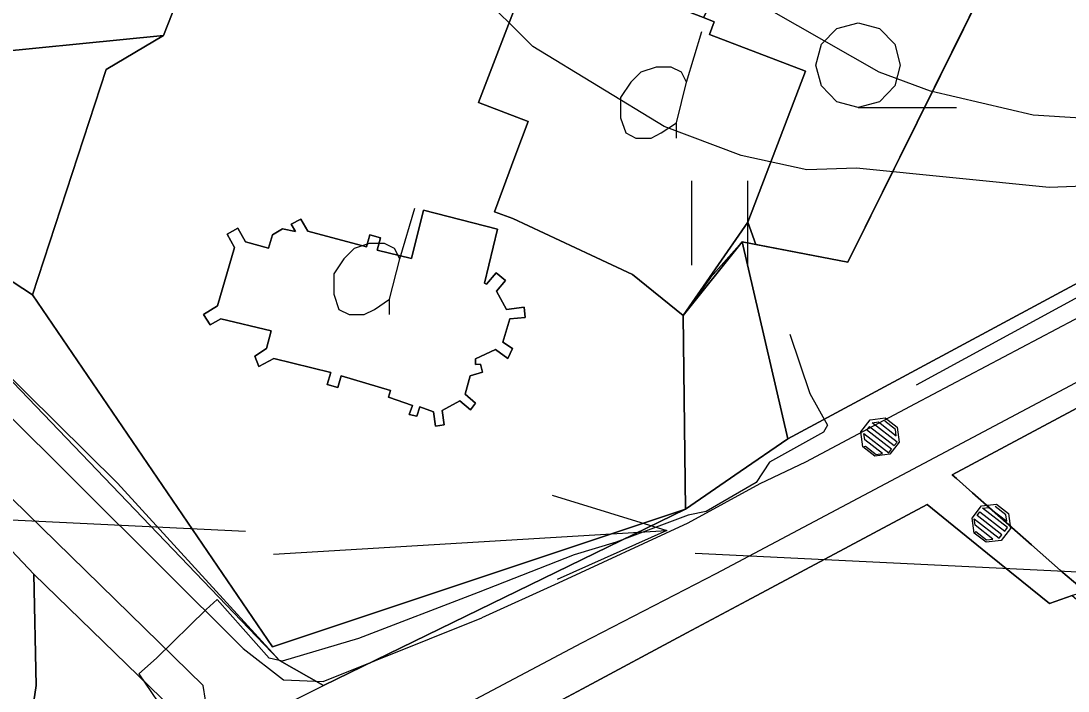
# Model space of a CAD drawing. Extents: x -645676 to -642474, y -1077513 to -1072613.
# Drawn here: x -643376.7 to -643283.7, y -1073092.2 to -1073032.7 of the extents above; entities that cross this region are included whole.
import ezdxf

# ---------------------------------------------------------------- set-up
doc = ezdxf.new("R2010")
doc.units = 0
for name, color, linetype in [('KULTURY_STAV', 7, 'Continuous'), ('KULTURY_ZNACKY', 7, 'Continuous'), ('NERESENE_POZEMKY', 7, 'Continuous'), ('Obvod_KP_', 7, 'Continuous'), ('OBVOD_PU', 7, 'Continuous'), ('P__kop___st_vaj_c_', 7, 'Continuous'), ('SDELOVACI', 7, 'Continuous'), ('Silnice_II__t__dy_a_III__t__dy', 7, 'Continuous'), ('SPRAV_HR_STAV', 7, 'Continuous'), ('VODOVOD', 7, 'Continuous'), ('VRSTEVNICE', 7, 'Continuous')]:
    doc.layers.add(name, color=color, linetype=linetype)

# ---------------------------------------------------------------- blocks, each defined once
blk = doc.blocks.new('3$0400')
blk.add_lwpolyline([(0, 0), (-0.38, 0.1), (-0.65, 0.38), (-0.75, 0.75), (-0.65, 1.12), (-0.38, 1.4), (0, 1.5), (0.38, 1.4), (0.65, 1.12), (0.75, 0.75), (0.65, 0.38), (0.38, 0.1), (0, 0), (1.75, 0)])
blk = doc.blocks.new('$431')
blk.add_line((0.63, 0.99), (0.9, 1.89))
blk.add_lwpolyline([(0.45, 0), (0.45, 0.27), (0.63, 0.99), (0.54, 1.17), (0.36, 1.26), (0.09, 1.26), (-0.18, 1.17), (-0.36, 0.99), (-0.54, 0.72), (-0.54, 0.36), (-0.45, 0.09), (-0.27, 0), (0, 0), (0.18, 0.09), (0.45, 0.27)])
blk = doc.blocks.new('3$0600')
for p, q in [((-0.5, 1.5), (-0.5, 0)), ((0.5, 0), (0.5, 1.5))]:
    blk.add_line(p, q)
blk = doc.blocks.new('6$1520')
blk.add_line((-3.5, 0), (3.5, 0))
blk.add_lwpolyline([(1.5, 0.75), (3.5, 0), (1.5, -0.75)])
blk = doc.blocks.new('2$0620')
for points in [[(-1.07, 0.32), (-0.88, 0.13), (-0.88, -0.14), (-1.07, -0.33), (-1.34, -0.33), (-1.53, -0.14), (-1.53, 0.13), (-1.34, 0.32), (-1.07, 0.32), (-1.08, 0.28), (-1.32, 0.28), (-1.4, 0.2), (-1, 0.2), (-0.92, 0.12), (-1.48, 0.12), (-1.48, 0.04), (-0.92, 0.04), (-0.92, -0.04), (-1.48, -0.04), (-1.48, -0.12), (-0.92, -0.12), (-1, -0.2), (-1.4, -0.2), (-1.32, -0.28), (-1.08, -0.28)], [(1.43, 0.32), (1.62, 0.13), (1.62, -0.14), (1.43, -0.33), (1.16, -0.33), (0.97, -0.14), (0.97, 0.13), (1.16, 0.32), (1.43, 0.32), (1.4, 0.28), (1.16, 0.28), (1.08, 0.2), (1.48, 0.2), (1.56, 0.12), (1, 0.12), (1, 0.04), (1.56, 0.04), (1.56, -0.04), (1, -0.04), (1, -0.12), (1.56, -0.12), (1.48, -0.2), (1.08, -0.2), (1.16, -0.28), (1.4, -0.28)]]:
    blk.add_lwpolyline(points)

msp = doc.modelspace()

# ---------------------------------------------------------------- linework, layer by layer
at = {"layer": 'KULTURY_STAV'}
for points in [[(-643119.72, -1072929.35), (-643130.56, -1072946.95), (-643140.35, -1072961.58), (-643154.82, -1072978.1), (-643162.09, -1072985.7), (-643170.65, -1072994.66), (-643180.71, -1073000.29), (-643207.65, -1073015.38), (-643214.36, -1073019.14), (-643308.58, -1073069.83), (-643312.65, -1073052.35), (-643311.43, -1073052.59), (-643303.26, -1073054.16), (-643290.93, -1073029.25), (-643312.06, -1073024.98), (-643353.4, -1073007.03), (-643364.02, -1073034.04), (-643382.56, -1073035.87)], [(-643389.86, -1073052.28), (-643368.11, -1073073.76), (-643353.73, -1073089.51), (-643349.83, -1073091.75), (-643317.66, -1073076.07), (-643312.82, -1073072.74), (-643308.58, -1073069.83), (-643214.36, -1073019.14), (-643207.65, -1073015.38), (-643180.71, -1073000.29), (-643170.65, -1072994.66)], [(-643168.55, -1073004.54), (-643206.6, -1073026.14), (-643228.47, -1073038.04), (-643233.24, -1073040.58), (-643293.98, -1073073.04), (-643293.61, -1073073.37), (-643292.17, -1073074.62), (-643286.95, -1073079.24), (-643284.35, -1073081.54), (-643283.95, -1073081.88), (-643282.12, -1073083.43), (-643283.33, -1073083.76), (-643285.35, -1073084.46), (-643287.81, -1073082.47), (-643290.86, -1073080.01), (-643296.21, -1073075.68), (-643312.22, -1073084.23), (-643317.54, -1073087.07), (-643326.83, -1073092.03), (-643330.38, -1073093.93)], [(-643353.4, -1073007.03), (-643312.06, -1073024.98), (-643316.06, -1073032.43), (-643322.51, -1073029.95), (-643322.87, -1073030.88), (-643331.32, -1073027.62), (-643336.05, -1073039.99), (-643331.64, -1073041.67), (-643332.83, -1073044.79), (-643334.62, -1073049.67), (-643333, -1073050.26), (-643326.04, -1073053.54), (-643322.37, -1073055.26), (-643317.89, -1073058.89), (-643317.66, -1073076.07), (-643354.35, -1073088.31), (-643375.65, -1073057.06), (-643369.13, -1073037.04), (-643364.02, -1073034.04), (-643353.4, -1073007.03)], [(-643312.06, -1073024.98), (-643290.93, -1073029.25), (-643303.26, -1073054.16), (-643311.43, -1073052.59), (-643312.12, -1073050.61), (-643307, -1073037.2), (-643315.55, -1073033.94), (-643315.12, -1073032.8), (-643316.06, -1073032.43), (-643312.06, -1073024.98)], [(-643331.32, -1073027.62), (-643322.87, -1073030.88), (-643322.51, -1073029.95), (-643316.06, -1073032.43), (-643315.12, -1073032.8), (-643315.55, -1073033.94), (-643307, -1073037.2), (-643312.12, -1073050.61), (-643317.89, -1073058.89), (-643322.37, -1073055.26), (-643326.04, -1073053.54), (-643333, -1073050.26), (-643334.62, -1073049.67), (-643332.83, -1073044.79), (-643331.64, -1073041.67), (-643336.05, -1073039.99), (-643331.32, -1073027.62)], [(-643382.56, -1073035.87), (-643364.02, -1073034.04), (-643369.13, -1073037.04), (-643375.65, -1073057.06), (-643379.23, -1073054.73)], [(-643233.24, -1073040.58), (-643232.02, -1073041.89), (-643224.36, -1073050.08), (-643219.18, -1073055.65), (-643219.05, -1073055.69), (-643211.66, -1073057.84), (-643201.55, -1073055.35), (-643199.57, -1073054.87), (-643196.81, -1073054.19), (-643219.15, -1073073.29), (-643248.28, -1073074.05), (-643282.12, -1073083.43), (-643283.95, -1073081.88), (-643284.35, -1073081.54), (-643286.95, -1073079.24), (-643292.17, -1073074.62), (-643293.61, -1073073.37), (-643293.98, -1073073.04), (-643233.24, -1073040.58)], [(-643340.95, -1073049.54), (-643334.37, -1073051.21), (-643335.52, -1073056.02), (-643335.34, -1073056.11), (-643334.47, -1073055.09), (-643333.66, -1073055.78), (-643334.44, -1073056.74), (-643333.57, -1073058.36), (-643332.01, -1073058.16), (-643331.91, -1073059.06), (-643333.27, -1073059.17), (-643333.9, -1073061.24), (-643333.02, -1073061.83), (-643333.46, -1073062.69), (-643334.54, -1073061.91), (-643336.31, -1073062.72), (-643336.33, -1073063.25), (-643335.88, -1073063.2), (-643335.7, -1073063.91), (-643336.78, -1073064.23), (-643337.25, -1073065.88), (-643336.31, -1073066.66), (-643336.76, -1073067.25), (-643337.7, -1073066.47), (-643339.28, -1073067.31), (-643339.1, -1073068.58), (-643339.86, -1073068.72), (-643340.04, -1073067.45), (-643341.25, -1073067.01), (-643341.52, -1073067.81), (-643342.2, -1073067.69), (-643341.92, -1073066.87), (-643344.05, -1073066.15), (-643343.87, -1073065.55), (-643348.25, -1073064.24), (-643348.56, -1073065.28), (-643349.49, -1073065), (-643349.18, -1073063.96), (-643354.23, -1073062.7), (-643355.56, -1073063.4), (-643355.93, -1073062.51), (-643354.87, -1073061.82), (-643354.48, -1073060.25), (-643358.95, -1073059.19), (-643359.89, -1073059.71), (-643360.47, -1073058.79), (-643359.22, -1073058.04), (-643357.72, -1073052.84), (-643358.38, -1073051.68), (-643357.42, -1073051.13), (-643356.76, -1073052.35), (-643354.7, -1073052.91), (-643354.34, -1073051.71), (-643353.45, -1073051.19), (-643352.32, -1073051.43), (-643352.68, -1073050.79), (-643351.83, -1073050.33), (-643351.22, -1073051.41), (-643345.99, -1073052.79), (-643345.69, -1073051.73), (-643344.75, -1073051.99), (-643345.06, -1073053.09), (-643342.01, -1073053.84), (-643340.95, -1073049.54)], [(-643340.95, -1073049.54), (-643342.01, -1073053.84), (-643345.06, -1073053.09), (-643344.75, -1073051.99), (-643345.69, -1073051.73), (-643345.99, -1073052.79), (-643351.22, -1073051.41), (-643351.83, -1073050.33), (-643352.68, -1073050.79), (-643352.32, -1073051.43), (-643353.45, -1073051.19), (-643354.34, -1073051.71), (-643354.7, -1073052.91), (-643356.76, -1073052.35), (-643357.42, -1073051.13), (-643358.38, -1073051.68), (-643357.72, -1073052.84), (-643359.22, -1073058.04), (-643360.47, -1073058.79), (-643359.89, -1073059.71), (-643358.95, -1073059.19), (-643354.48, -1073060.25), (-643354.87, -1073061.82), (-643355.93, -1073062.51), (-643355.56, -1073063.4), (-643354.23, -1073062.7), (-643349.18, -1073063.96), (-643349.49, -1073065), (-643348.56, -1073065.28), (-643348.25, -1073064.24), (-643343.87, -1073065.55), (-643344.05, -1073066.15), (-643341.92, -1073066.87), (-643342.2, -1073067.69), (-643341.52, -1073067.81), (-643341.25, -1073067.01), (-643340.04, -1073067.45), (-643339.86, -1073068.72), (-643339.1, -1073068.58), (-643339.28, -1073067.31), (-643337.7, -1073066.47), (-643336.76, -1073067.25), (-643336.31, -1073066.66), (-643337.25, -1073065.88), (-643336.78, -1073064.23), (-643335.7, -1073063.91), (-643335.88, -1073063.2), (-643336.33, -1073063.25), (-643336.31, -1073062.72), (-643334.54, -1073061.91), (-643333.46, -1073062.69), (-643333.02, -1073061.83), (-643333.9, -1073061.24), (-643333.27, -1073059.17), (-643331.91, -1073059.06), (-643332.01, -1073058.16), (-643333.57, -1073058.36), (-643334.44, -1073056.74), (-643333.66, -1073055.78), (-643334.47, -1073055.09), (-643335.34, -1073056.11), (-643335.52, -1073056.02), (-643334.37, -1073051.21), (-643340.95, -1073049.54)], [(-643312.12, -1073050.61), (-643311.43, -1073052.59), (-643312.65, -1073052.35), (-643315.46, -1073055.51), (-643317.89, -1073058.89), (-643312.12, -1073050.61)], [(-643317.89, -1073058.89), (-643315.46, -1073055.51), (-643312.65, -1073052.35), (-643308.58, -1073069.83), (-643312.82, -1073072.74), (-643317.66, -1073076.07), (-643317.89, -1073058.89)], [(-643382.16, -1073059.88), (-643379.23, -1073054.73), (-643375.65, -1073057.06), (-643354.35, -1073088.31), (-643317.66, -1073076.07), (-643349.83, -1073091.75), (-643353.73, -1073089.51), (-643382.16, -1073059.88)], [(-643360.1, -1073096.86), (-643375.55, -1073081.86), (-643386.47, -1073070.32), (-643389.03, -1073074.13), (-643409.04, -1073110.89)], [(-643409.04, -1073110.89), (-643389.03, -1073074.13), (-643386.47, -1073070.32), (-643375.55, -1073081.86), (-643375.33, -1073091.75), (-643376.86, -1073101.86)], [(-643296.21, -1073075.68), (-643290.86, -1073080.01), (-643287.81, -1073082.47), (-643285.35, -1073084.46), (-643283.33, -1073083.76), (-643281.92, -1073084.95), (-643224.95, -1073133.07), (-643263.86, -1073175.83), (-643261.75, -1073177.84), (-643263.86, -1073175.83), (-643293.86, -1073146.22), (-643318.19, -1073122.63), (-643324.08, -1073116.41), (-643326.04, -1073114.54), (-643325.4, -1073113.94), (-643329.62, -1073096.96), (-643330.38, -1073093.93), (-643326.83, -1073092.03), (-643317.54, -1073087.07), (-643312.22, -1073084.23), (-643296.21, -1073075.68)], [(-643375.55, -1073081.86), (-643360.1, -1073096.86), (-643364.4, -1073099.57), (-643379.8, -1073109.29), (-643391.16, -1073119.01), (-643376.86, -1073101.86), (-643375.33, -1073091.75), (-643375.55, -1073081.86)]]:
    msp.add_lwpolyline(points, dxfattribs=at)
at = {"layer": 'NERESENE_POZEMKY'}
msp.add_lwpolyline([(-643353.4, -1073007.03), (-643312.06, -1073024.98), (-643290.93, -1073029.25), (-643303.26, -1073054.16), (-643311.43, -1073052.59), (-643312.65, -1073052.35), (-643315.46, -1073055.51), (-643317.89, -1073058.89), (-643317.66, -1073076.07), (-643354.35, -1073088.31), (-643375.65, -1073057.06), (-643369.13, -1073037.04), (-643364.02, -1073034.04), (-643353.4, -1073007.03)], dxfattribs=at)
at = {"layer": 'Obvod_KP_'}
msp.add_lwpolyline([(-643312.06, -1073024.98), (-643353.4, -1073007.03), (-643364.02, -1073034.04), (-643369.13, -1073037.04), (-643375.65, -1073057.06), (-643354.35, -1073088.31), (-643317.66, -1073076.07), (-643317.89, -1073058.89), (-643312.65, -1073052.35), (-643303.26, -1073054.16), (-643290.92, -1073029.25)], close=True, dxfattribs=at)
at = {"layer": 'OBVOD_PU'}
for points in [[(-643360.1, -1073096.86), (-643349.83, -1073091.75), (-643353.73, -1073089.51), (-643368.11, -1073073.76), (-643389.86, -1073052.28), (-643447.97, -1072994.86), (-643448.23, -1072992.58), (-643452.62, -1072953.74), (-643455.92, -1072900.92)], [(-643375.65, -1073057.06), (-643369.13, -1073037.04), (-643364.02, -1073034.04), (-643353.4, -1073007.03), (-643312.06, -1073024.98), (-643290.92, -1073029.25), (-643303.26, -1073054.16), (-643312.65, -1073052.35), (-643317.89, -1073058.89), (-643317.66, -1073076.07), (-643354.35, -1073088.31), (-643375.65, -1073057.06)]]:
    msp.add_lwpolyline(points, dxfattribs=at)
at = {"layer": 'P__kop___st_vaj_c_'}
msp.add_lwpolyline([(-643297.14, -1073065.05), (-643271.68, -1073051.19), (-643243.09, -1073035.7), (-643186.95, -1073005.47), (-643170.65, -1072994.66), (-643153.71, -1072979.21), (-643142.06, -1072965.85), (-643131.13, -1072950.96), (-643119.32, -1072932.48)], dxfattribs=at)
at = {"layer": 'SDELOVACI'}
msp.add_lwpolyline([(-643308.41, -1073060.54), (-643306.64, -1073065.81), (-643305.07, -1073068.63), (-643305.4, -1073069.25), (-643310.22, -1073071.9), (-643311.39, -1073073.7), (-643315.83, -1073076.28), (-643317.44, -1073076.61), (-643323.84, -1073079.01), (-643327.57, -1073080.15), (-643336.09, -1073083.49), (-643346.72, -1073087.56), (-643353.48, -1073089.58), (-643354.64, -1073089.3), (-643359.25, -1073084.09), (-643360.25, -1073084.98), (-643364.66, -1073089.31), (-643366.23, -1073090.69), (-643364.54, -1073093.2)], dxfattribs=at)
at = {"layer": 'Silnice_II__t__dy_a_III__t__dy'}
for p, q in [((-643271.54, -1073053.12), (-643297.28, -1073066.73)), ((-643293.56, -1073070.45), (-643270.52, -1073058.19)), ((-643381.48, -1073064.04), (-643356.96, -1073088.44)), ((-643297.28, -1073066.73), (-643307, -1073071.92)), ((-643314.95, -1073081.8), (-643293.56, -1073070.45)), ((-643307, -1073071.92), (-643311.07, -1073073.82)), ((-643360.5, -1073091.75), (-643379.48, -1073073.22)), ((-643311.07, -1073073.82), (-643317.46, -1073077.33)), ((-643317.46, -1073077.33), (-643328.97, -1073082.65)), ((-643326.89, -1073087.95), (-643314.95, -1073081.8)), ((-643328.97, -1073082.65), (-643335.76, -1073085.72)), ((-643349.86, -1073091.37), (-643335.76, -1073085.72)), ((-643356.96, -1073088.44), (-643353.38, -1073091.24)), ((-643336.33, -1073092.94), (-643326.89, -1073087.95)), ((-643353.38, -1073091.24), (-643349.86, -1073091.37)), ((-643359.73, -1073096.61), (-643360.5, -1073091.75))]:
    msp.add_line(p, q, dxfattribs=at)
at = {"layer": 'VODOVOD'}
for p, q in [((-643386.72, -1073076.57), (-643356.76, -1073078.04)), ((-643316.8, -1073079.99), (-643275.65, -1073082.01))]:
    msp.add_line(p, q, dxfattribs=at)
at = {"layer": 'VRSTEVNICE'}
for points in [[(-643173.72, -1073041.68), (-643190.81, -1073042.96), (-643209.75, -1073042.96), (-643213.6, -1073043.96), (-643224.99, -1073048.66), (-643233.54, -1073050.8), (-643238.95, -1073048.95), (-643246.36, -1073043.96), (-643263.16, -1073046.67), (-643285.38, -1073047.52), (-643302.47, -1073045.81), (-643306.89, -1073045.95), (-643312.73, -1073044.67), (-643319.56, -1073042.11), (-643331.24, -1073034.99), (-643336.22, -1073030), (-643341.07, -1073020.18), (-643344.91, -1073008.21), (-643350.04, -1072988.27), (-643354.03, -1072978.3), (-643364.57, -1072961.93), (-643371.54, -1072953.52), (-643377.1, -1072943.55), (-643382.65, -1072927.89)], [(-643149.16, -1072999.46), (-643152.41, -1073002.26), (-643172.58, -1073017.75), (-643180.98, -1073023.17), (-643189.96, -1073027.58), (-643199.07, -1073030), (-643209.75, -1073029.15), (-643213.46, -1073026.73), (-643223, -1073027.44), (-643232.11, -1073030), (-643245.79, -1073036.98), (-643259.46, -1073040.68), (-643273.13, -1073041.97), (-643286.8, -1073041.11), (-643295.92, -1073038.98), (-643300.48, -1073037.27), (-643310.02, -1073031.85), (-643314.58, -1073028.44), (-643322.55, -1073019.32), (-643332.81, -1073003.66), (-643340.78, -1072985.43), (-643360.44, -1072953.52), (-643367.41, -1072939.85), (-643370.41, -1072930.74)]]:
    msp.add_lwpolyline(points, dxfattribs=at)

# ---------------------------------------------------------------- block references
at = {"layer": 'KULTURY_ZNACKY', "xscale": 5, "yscale": 5}
for name, p in [('3$0400', (-643302.34, -1073040.41)), ('$431', (-643320.73, -1073043.13)), ('3$0600', (-643314.64, -1073054.43)), ('$431', (-643346.2, -1073058.8))]:
    msp.add_blockref(name, p, dxfattribs=at)
at = {"layer": 'SPRAV_HR_STAV', "xscale": 5, "yscale": 5, "rotation": 142.277189}
msp.add_blockref('2$0620', (-643295.29, -1073073.66), dxfattribs=at)
at = {"layer": 'VODOVOD', "xscale": 5, "yscale": 4.999999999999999, "rotation": 3.4302449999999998}
msp.add_blockref('6$1520', (-643336.78, -1073079.02), dxfattribs=at)

doc.saveas('drawing.dxf')
